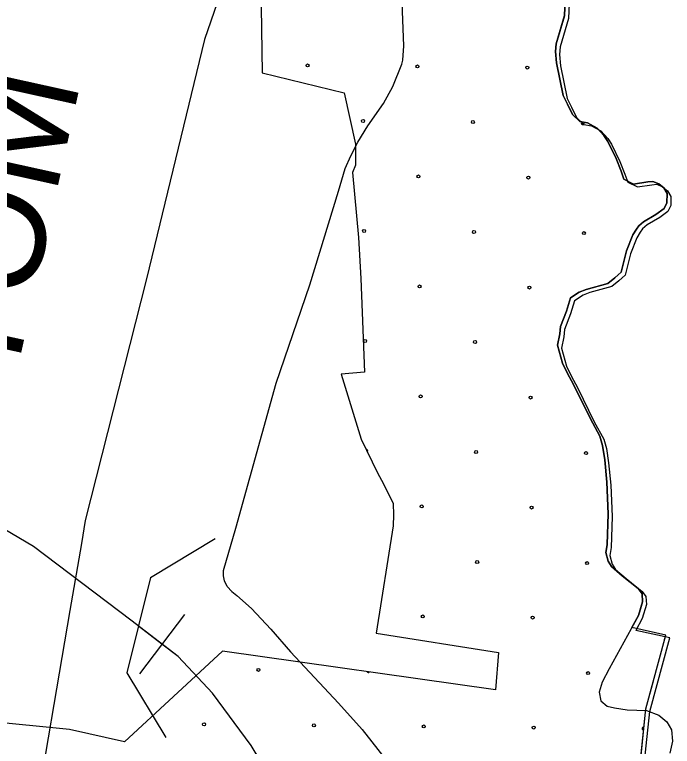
# Model space of a CAD drawing. Extents: x 1551132 to 1791609, y 378168 to 563823.
# Drawn here: x 1665349 to 1667650, y 459919 to 462477 of the extents above; entities that cross this region are included whole.
import ezdxf

# ---------------------------------------------------------------- set-up
doc = ezdxf.new("R2010")
doc.units = 0
for name, color, linetype in [('DESIGN - CENTERLINE - Proposed Curve Text', 7, 'Continuous'), ('DESIGN - CONTOURS - Intermediate with optional Text', 7, 'Continuous'), ('DESIGN - EROSION CONTROL - Devices', 7, 'Continuous'), ('DESIGN - ROW - Right-of-Way and Easement Labels', 7, 'Continuous'), ('DESIGN - SCRATCH - User 1', 7, 'Continuous'), ('DESIGN - TRAFFIC CONTROL PERMANENT - Pavement Marking Text', 7, 'Continuous'), ('DESIGN - TRANSPORTATION - Text', 7, 'Continuous'), ('SURVEY - CONTOURS - Intermediate with optional Text', 7, 'Continuous'), ('SURVEY - DRAINAGE - Area Shapes', 7, 'Continuous'), ('SURVEY - VEGETATION - Features with Text', 7, 'Continuous')]:
    doc.layers.add(name, color=color, linetype=linetype)

msp = doc.modelspace()

# ---------------------------------------------------------------- linework, layer by layer
at = {"layer": 'DESIGN - CENTERLINE - Proposed Curve Text'}
msp.add_line((1665824.328, 460508.887), (1665741.311, 460175.841), dxfattribs=at)
for points in [[(1665824.328, 460508.887), (1666050.626, 460644.859)], [(1665741.311, 460175.841), (1665877.301, 459949.56)]]:
    msp.add_lwpolyline(points, dxfattribs=at)
at = {"layer": 'DESIGN - CONTOURS - Intermediate with optional Text'}
msp.add_line((1665942.837, 460379.327), (1665784.94, 460172.755), dxfattribs=at)
for points in [[(1666300.511, 459715.552), (1666175.764, 459921.957), (1666040.643, 460104.479), (1665920.662, 460232.64), (1665754.666, 460359.535), (1665414.749, 460617.45), (1664586.477, 461105.571), (1664360.566, 461237.424), (1664156.521, 461360.91), (1663976.5, 461486.014), (1663798.638, 461621.117), (1663587.418, 461796.821), (1663501.92, 461880.049), (1661672.772, 464141.598)], [(1665863.889, 460276.041), (1665781.491, 460339.026)], [(1666271.912, 459762.862), (1666175.764, 459921.957), (1666040.643, 460104.479), (1665920.662, 460232.64), (1665863.889, 460276.041)]]:
    msp.add_lwpolyline(points, dxfattribs=at)
at = {"layer": 'DESIGN - EROSION CONTROL - Devices'}
for centre in [(1666373.467, 462299.339), (1666373.467, 462299.339), (1666758.02, 462295.605), (1666758.02, 462295.605), (1667142.573, 462291.872), (1667142.573, 462291.872), (1666567.61, 462105.196), (1666567.61, 462105.196), (1666952.163, 462101.462), (1666952.163, 462101.462), (1666761.753, 461911.052), (1666761.753, 461911.052), (1667146.306, 461907.319), (1667146.306, 461907.319), (1666571.344, 461720.643), (1666571.344, 461720.643), (1666955.897, 461716.909), (1666955.897, 461716.909), (1667340.449, 461713.176), (1667340.449, 461713.176), (1666765.487, 461526.499), (1666765.487, 461526.499), (1667150.04, 461522.766), (1667150.04, 461522.766), (1666575.077, 461336.09), (1666575.077, 461336.09), (1666959.63, 461332.356), (1666959.63, 461332.356), (1666769.22, 461141.946), (1666769.22, 461141.946), (1667153.773, 461138.213), (1667153.773, 461138.213), (1666963.364, 460947.803), (1666963.364, 460947.803), (1667347.917, 460944.07), (1667347.917, 460944.07), (1666772.954, 460757.394), (1666772.954, 460757.394), (1667157.507, 460753.66), (1667157.507, 460753.66), (1666967.097, 460563.25), (1666967.097, 460563.25), (1667351.65, 460559.517), (1667351.65, 460559.517), (1666776.687, 460372.841), (1666776.687, 460372.841), (1667161.24, 460369.107), (1667161.24, 460369.107), (1666201.725, 460186.164), (1666201.725, 460186.164), (1667355.384, 460174.964), (1667355.384, 460174.964), (1666011.315, 459995.755), (1666011.315, 459995.755), (1666395.868, 459992.021), (1666395.868, 459992.021), (1666780.421, 459988.288), (1666780.421, 459988.288), (1667164.974, 459984.554), (1667164.974, 459984.554)]:
    msp.add_circle(centre, 5.28, dxfattribs=at)
for centre, start, end in [((1667336.716, 462097.729), 128.706137, 30.357627), ((1666578.811, 460951.537), 315.898892, 95.841615), ((1666586.278, 460182.431), 207.171262, 316.814112), ((1667549.527, 459980.821), 77.231612, 270.750011)]:
    msp.add_arc(centre, 5.28, start, end, dxfattribs=at)
at = {"layer": 'DESIGN - SCRATCH - User 1'}
for points in [[(1666431.886, 463922.078), (1666191.674, 463804.367), (1666214.698, 462273.319), (1666501.383, 462203.409)], [(1667508.117, 460334.127), (1667531.225, 460376.537), (1667545.741, 460424.438), (1667544.058, 460452.497), (1667530.275, 460470.672), (1667474.851, 460515.34), (1667437.26, 460547.799), (1667425.477, 460565.95), (1667417.819, 460596.076), (1667421.902, 460624.618), (1667425.336, 460732.171), (1667420.569, 460842.374), (1667413.453, 460920.551), (1667406.028, 460970.702), (1667396.395, 461002.853), (1667363.112, 461063.296), (1667304.539, 461184.099), (1667282.997, 461222.392), (1667265.423, 461258.634), (1667248.14, 461320.903), (1667256.581, 461360.862), (1667258.865, 461386.871), (1667279.439, 461440.722), (1667293.939, 461486.624), (1667324.122, 461506.316), (1667348.196, 461516.066), (1667424.336, 461537.25), (1667448.527, 461557.009), (1667460.618, 461566.893), (1667470.718, 461576.793), (1667474.868, 461590.768), (1667489.518, 461650.686), (1667512.117, 461706.513), (1667524.325, 461726.405), (1667532.442, 461738.33), (1667548.575, 461752.172), (1667592.807, 461777.715), (1667621.015, 461799.432), (1667631.223, 461819.349), (1667631.581, 461851.392), (1667619.823, 461871.542), (1667602.299, 461885.368), (1667582.124, 461893.993), (1667564.125, 461892.184), (1667514.101, 461884.726), (1667480.335, 461901.118), (1667470.66, 461929.26), (1667453.177, 461973.511), (1667423.886, 462033.913), (1667410.128, 462054.097), (1667386.454, 462080.389), (1667353.58, 462098.123), (1667326.789, 462103.073), (1667301.089, 462127.39), (1667283.515, 462163.633), (1667267.873, 462193.842), (1667245.182, 462308.245), (1667241.632, 462348.338), (1667243.924, 462374.347), (1667272.998, 462474.158), (1667275.582, 462526.201)], [(1666501.383, 462203.409), (1666541.232, 462023.729), (1666541.232, 461950.635), (1666530.79, 461924.526), (1666551.673, 461697.404), (1666559.498, 461553.817), (1666572.547, 461227.492), (1666491.641, 461219.658), (1666560.939, 460992.535), (1666618.146, 460874.566), (1666639.679, 460836.29), (1666673.137, 460767.296), (1666674.836, 460727.92), (1666673.62, 460689.894), (1666613.154, 460314.476), (1667041.853, 460247.358), (1667030.669, 460116.846), (1666076.35, 460251.091)], [(1666076.35, 460251.091), (1665733.392, 459934.132), (1665540.929, 459978.167), (1665246.77, 460006.326), (1665246.653, 460108.77), (1662438.336, 460475.036), (1662285.197, 459296.914), (1662285.472, 458953.28), (1662326.296, 458522.094), (1660971.311, 458747.641)], [(1666399.942, 459839.564), (1667523.099, 459723.828), (1667557.465, 460050.295), (1667627.181, 460308.01), (1667508.117, 460334.127)]]:
    msp.add_lwpolyline(points, dxfattribs=at)
at = {"layer": 'DESIGN - TRAFFIC CONTROL PERMANENT - Pavement Marking Text'}
for points in [[(1667275.582, 462526.201), (1667272.998, 462474.158), (1667243.924, 462374.347), (1667241.632, 462348.338), (1667245.182, 462308.245), (1667267.873, 462193.842), (1667283.515, 462163.633), (1667301.089, 462127.39), (1667326.789, 462103.073), (1667353.58, 462098.123), (1667386.454, 462080.389), (1667410.128, 462054.097), (1667423.886, 462033.913), (1667453.177, 461973.511), (1667470.66, 461929.26), (1667480.335, 461901.118), (1667514.101, 461884.726), (1667564.125, 461892.184), (1667582.124, 461893.993), (1667602.299, 461885.368), (1667619.823, 461871.542), (1667631.581, 461851.392), (1667631.223, 461819.349), (1667621.015, 461799.432), (1667592.807, 461777.715), (1667548.575, 461752.172), (1667532.442, 461738.33), (1667524.325, 461726.405), (1667512.117, 461706.513), (1667489.518, 461650.686), (1667474.868, 461590.768), (1667470.718, 461576.793), (1667460.618, 461566.893), (1667448.527, 461557.009), (1667424.336, 461537.25), (1667348.196, 461516.066), (1667324.122, 461506.316), (1667293.939, 461486.624), (1667279.439, 461440.722), (1667258.865, 461386.871), (1667256.581, 461360.862), (1667248.14, 461320.903), (1667265.423, 461258.634), (1667282.997, 461222.392), (1667304.539, 461184.099), (1667363.112, 461063.296), (1667396.395, 461002.853), (1667406.028, 460970.702), (1667413.453, 460920.551), (1667420.569, 460842.374), (1667425.336, 460732.171), (1667421.902, 460624.618), (1667417.819, 460596.076), (1667425.477, 460565.95), (1667437.26, 460547.799), (1667474.851, 460515.34), (1667530.275, 460470.672), (1667544.058, 460452.497), (1667545.741, 460424.438), (1667531.225, 460376.537), (1667508.117, 460334.127)], [(1667275.582, 462526.201), (1667272.998, 462474.158), (1667243.924, 462374.347), (1667241.632, 462348.338), (1667245.182, 462308.245), (1667267.873, 462193.842), (1667283.515, 462163.633), (1667301.089, 462127.39), (1667326.789, 462103.073), (1667353.58, 462098.123), (1667386.454, 462080.389), (1667410.128, 462054.097), (1667423.886, 462033.913), (1667453.177, 461973.511), (1667470.66, 461929.26), (1667480.335, 461901.118), (1667514.101, 461884.726), (1667564.125, 461892.184), (1667582.124, 461893.993), (1667602.299, 461885.368), (1667619.823, 461871.542), (1667631.581, 461851.392), (1667631.223, 461819.349), (1667621.015, 461799.432), (1667592.807, 461777.715), (1667548.575, 461752.172), (1667532.442, 461738.33), (1667524.325, 461726.405), (1667512.117, 461706.513), (1667489.518, 461650.686), (1667474.868, 461590.768), (1667470.718, 461576.793), (1667460.618, 461566.893), (1667448.527, 461557.009), (1667424.336, 461537.25), (1667348.196, 461516.066), (1667324.122, 461506.316), (1667293.939, 461486.624), (1667279.439, 461440.722), (1667258.865, 461386.871), (1667256.581, 461360.862), (1667248.14, 461320.903), (1667265.423, 461258.634), (1667282.997, 461222.392), (1667304.539, 461184.099), (1667363.112, 461063.296), (1667396.395, 461002.853), (1667406.028, 460970.702), (1667413.453, 460920.551), (1667420.569, 460842.374), (1667425.336, 460732.171), (1667421.902, 460624.618), (1667417.819, 460596.076), (1667425.477, 460565.95), (1667437.26, 460547.799), (1667474.851, 460515.34), (1667530.275, 460470.672), (1667544.058, 460452.497), (1667545.741, 460424.438), (1667531.225, 460376.537), (1667508.117, 460334.127)], [(1667275.582, 462526.201), (1667272.998, 462474.158), (1667243.924, 462374.347), (1667241.632, 462348.338), (1667245.182, 462308.245), (1667267.873, 462193.842), (1667283.515, 462163.633), (1667301.089, 462127.39), (1667326.789, 462103.073), (1667353.58, 462098.123), (1667386.454, 462080.389), (1667410.128, 462054.097), (1667423.886, 462033.913), (1667453.177, 461973.511), (1667470.66, 461929.26), (1667480.335, 461901.118), (1667514.101, 461884.726), (1667564.125, 461892.184), (1667582.124, 461893.993), (1667602.299, 461885.368), (1667619.823, 461871.542), (1667631.581, 461851.392), (1667631.223, 461819.349), (1667621.015, 461799.432), (1667592.807, 461777.715), (1667548.575, 461752.172), (1667532.442, 461738.33), (1667524.325, 461726.405), (1667512.117, 461706.513), (1667489.518, 461650.686), (1667474.868, 461590.768), (1667470.718, 461576.793), (1667460.618, 461566.893), (1667448.527, 461557.009), (1667424.336, 461537.25), (1667348.196, 461516.066), (1667324.122, 461506.316), (1667293.939, 461486.624), (1667279.439, 461440.722), (1667258.865, 461386.871), (1667256.581, 461360.862), (1667248.14, 461320.903), (1667265.423, 461258.634), (1667282.997, 461222.392), (1667304.539, 461184.099), (1667363.112, 461063.296), (1667396.395, 461002.853), (1667406.028, 460970.702), (1667413.453, 460920.551), (1667420.569, 460842.374), (1667425.336, 460732.171), (1667421.902, 460624.618), (1667417.819, 460596.076), (1667425.477, 460565.95), (1667437.26, 460547.799), (1667474.851, 460515.34), (1667530.275, 460470.672), (1667544.058, 460452.497), (1667545.741, 460424.438), (1667531.225, 460376.537), (1667508.117, 460334.127)], [(1667275.582, 462526.201), (1667272.998, 462474.158), (1667243.924, 462374.347), (1667241.632, 462348.338), (1667245.182, 462308.245), (1667267.873, 462193.842), (1667283.515, 462163.633), (1667301.089, 462127.39), (1667326.789, 462103.073), (1667353.58, 462098.123), (1667386.454, 462080.389), (1667410.128, 462054.097), (1667423.886, 462033.913), (1667453.177, 461973.511), (1667470.66, 461929.26), (1667480.335, 461901.118), (1667514.101, 461884.726), (1667564.125, 461892.184), (1667582.124, 461893.993), (1667602.299, 461885.368), (1667619.823, 461871.542), (1667631.581, 461851.392), (1667631.223, 461819.349), (1667621.015, 461799.432), (1667592.807, 461777.715), (1667548.575, 461752.172), (1667532.442, 461738.33), (1667524.325, 461726.405), (1667512.117, 461706.513), (1667489.518, 461650.686), (1667474.868, 461590.768), (1667470.718, 461576.793), (1667460.618, 461566.893), (1667448.527, 461557.009), (1667424.336, 461537.25), (1667348.196, 461516.066), (1667324.122, 461506.316), (1667293.939, 461486.624), (1667279.439, 461440.722), (1667258.865, 461386.871), (1667256.581, 461360.862), (1667248.14, 461320.903), (1667265.423, 461258.634), (1667282.997, 461222.392), (1667304.539, 461184.099), (1667363.112, 461063.296), (1667396.395, 461002.853), (1667406.028, 460970.702), (1667413.453, 460920.551), (1667420.569, 460842.374), (1667425.336, 460732.171), (1667421.902, 460624.618), (1667417.819, 460596.076), (1667425.477, 460565.95), (1667437.26, 460547.799), (1667474.851, 460515.34), (1667530.275, 460470.672), (1667544.058, 460452.497), (1667545.741, 460424.438), (1667531.225, 460376.537), (1667508.117, 460334.127)], [(1667275.582, 462526.201), (1667272.998, 462474.158), (1667243.924, 462374.347), (1667241.632, 462348.338), (1667245.182, 462308.245), (1667267.873, 462193.842), (1667283.515, 462163.633), (1667301.089, 462127.39), (1667326.789, 462103.073), (1667353.58, 462098.123), (1667386.454, 462080.389), (1667410.128, 462054.097), (1667423.886, 462033.913), (1667453.177, 461973.511), (1667470.66, 461929.26), (1667480.335, 461901.118), (1667514.101, 461884.726), (1667564.125, 461892.184), (1667582.124, 461893.993), (1667602.299, 461885.368), (1667619.823, 461871.542), (1667631.581, 461851.392), (1667631.223, 461819.349), (1667621.015, 461799.432), (1667592.807, 461777.715), (1667548.575, 461752.172), (1667532.442, 461738.33), (1667524.325, 461726.405), (1667512.117, 461706.513), (1667489.518, 461650.686), (1667474.868, 461590.768), (1667470.718, 461576.793), (1667460.618, 461566.893), (1667448.527, 461557.009), (1667424.336, 461537.25), (1667348.196, 461516.066), (1667324.122, 461506.316), (1667293.939, 461486.624), (1667279.439, 461440.722), (1667258.865, 461386.871), (1667256.581, 461360.862), (1667248.14, 461320.903), (1667265.423, 461258.634), (1667282.997, 461222.392), (1667304.539, 461184.099), (1667363.112, 461063.296), (1667396.395, 461002.853), (1667406.028, 460970.702), (1667413.453, 460920.551), (1667420.569, 460842.374), (1667425.336, 460732.171), (1667421.902, 460624.618), (1667417.819, 460596.076), (1667425.477, 460565.95), (1667437.26, 460547.799), (1667474.851, 460515.34), (1667530.275, 460470.672), (1667544.058, 460452.497), (1667545.741, 460424.438), (1667531.225, 460376.537), (1667508.117, 460334.127)], [(1667289.273, 462515.942), (1667286.69, 462463.899), (1667257.615, 462364.088), (1667255.324, 462338.079), (1667258.874, 462297.986), (1667281.565, 462183.583), (1667297.206, 462153.374), (1667314.781, 462117.132), (1667340.48, 462092.814), (1667367.271, 462087.864), (1667400.145, 462070.131), (1667423.82, 462043.838), (1667437.578, 462023.654), (1667466.869, 461963.253), (1667484.351, 461919.002), (1667494.026, 461890.859), (1667527.792, 461874.467), (1667577.816, 461881.926), (1667595.815, 461883.734), (1667615.99, 461875.109), (1667633.515, 461861.284), (1667645.273, 461841.133), (1667644.914, 461809.091), (1667634.706, 461789.173), (1667606.498, 461767.456), (1667562.266, 461741.914), (1667546.133, 461728.072), (1667538.017, 461716.146), (1667525.809, 461696.254), (1667503.209, 461640.428), (1667488.559, 461580.51), (1667484.41, 461566.534), (1667474.31, 461556.634), (1667462.218, 461546.75), (1667438.027, 461526.991), (1667361.887, 461505.808), (1667337.813, 461496.057), (1667307.63, 461476.365), (1667293.131, 461430.464), (1667272.556, 461376.612), (1667270.273, 461350.603), (1667261.831, 461310.644), (1667279.114, 461248.376), (1667296.689, 461212.133), (1667318.23, 461173.841), (1667376.804, 461053.037), (1667410.086, 460992.594), (1667419.719, 460960.443), (1667427.144, 460910.292), (1667434.26, 460832.115), (1667439.027, 460721.912), (1667435.594, 460614.359), (1667431.51, 460585.817), (1667439.168, 460555.691), (1667450.952, 460537.541), (1667488.542, 460505.082), (1667543.966, 460460.414), (1667557.749, 460442.238), (1667559.432, 460414.179), (1667544.916, 460366.278), (1667521.808, 460323.868)], [(1666338.394, 459846.189), (1667523.099, 459723.828), (1667557.465, 460050.295), (1667627.181, 460308.01), (1667508.117, 460334.127)], [(1666338.394, 459846.189), (1667523.099, 459723.828), (1667557.465, 460050.295), (1667627.181, 460308.01), (1667508.117, 460334.127)], [(1666338.394, 459846.189), (1667523.099, 459723.828), (1667557.465, 460050.295), (1667627.181, 460308.01), (1667508.117, 460334.127)], [(1666338.394, 459846.189), (1667523.099, 459723.828), (1667557.465, 460050.295), (1667627.181, 460308.01), (1667508.117, 460334.127)], [(1666338.394, 459846.189), (1667523.099, 459723.828), (1667557.465, 460050.295), (1667627.181, 460308.01), (1667508.117, 460334.127)], [(1666352.085, 459835.93), (1667536.791, 459713.569), (1667571.157, 460040.036), (1667640.872, 460297.751), (1667521.808, 460323.868)]]:
    msp.add_lwpolyline(points, dxfattribs=at)
at = {"layer": 'DESIGN - TRANSPORTATION - Text'}
for points in [[(1667275.582, 462526.201), (1667272.998, 462474.158), (1667243.924, 462374.347), (1667241.632, 462348.338), (1667245.182, 462308.245), (1667267.873, 462193.842), (1667283.515, 462163.633), (1667301.089, 462127.39), (1667326.789, 462103.073), (1667353.58, 462098.123), (1667386.454, 462080.389), (1667410.128, 462054.097), (1667423.886, 462033.913), (1667453.177, 461973.511), (1667470.66, 461929.26), (1667480.335, 461901.118), (1667514.101, 461884.726), (1667564.125, 461892.184), (1667582.124, 461893.993), (1667602.299, 461885.368), (1667619.823, 461871.542), (1667631.581, 461851.392), (1667631.223, 461819.349), (1667621.015, 461799.432), (1667592.807, 461777.715), (1667548.575, 461752.172), (1667532.442, 461738.33), (1667524.325, 461726.405), (1667512.117, 461706.513), (1667489.518, 461650.686), (1667474.868, 461590.768), (1667470.718, 461576.793), (1667460.618, 461566.893), (1667448.527, 461557.009), (1667424.336, 461537.25), (1667348.196, 461516.066), (1667324.122, 461506.316), (1667293.939, 461486.624), (1667279.439, 461440.722), (1667258.865, 461386.871), (1667256.581, 461360.862), (1667248.14, 461320.903), (1667265.423, 461258.634), (1667282.997, 461222.392), (1667304.539, 461184.099), (1667363.112, 461063.296), (1667396.395, 461002.853), (1667406.028, 460970.702), (1667413.453, 460920.551), (1667420.569, 460842.374), (1667425.336, 460732.171), (1667421.902, 460624.618), (1667417.819, 460596.076), (1667425.477, 460565.95), (1667437.26, 460547.799), (1667474.851, 460515.34), (1667530.275, 460470.672), (1667544.058, 460452.497), (1667545.741, 460424.438), (1667531.225, 460376.537), (1667429.26, 460189.407)], [(1667429.26, 460189.407), (1667404.786, 460143.622), (1667394.394, 460107.688), (1667400.052, 460077.587), (1667421.819, 460059.32), (1667447.718, 460053.028), (1667491.584, 460046.536), (1667559.465, 460043.786), (1667603.231, 460027.277), (1667630.939, 460004.944), (1667646.605, 459976.734), (1667650.155, 459936.642), (1667641.697, 459894.682)]]:
    msp.add_lwpolyline(points, dxfattribs=at)
at = {"layer": 'SURVEY - CONTOURS - Intermediate with optional Text'}
for points in [[(1667061.621, 463817.168), (1666796.427, 463689.772), (1666587.023, 463503.484), (1666434.735, 463322.946), (1666305.955, 463126.574), (1666211.09, 462964.795), (1666013.17, 462390.18), (1665810.524, 461553.366), (1665595.804, 460708.669)], [(1665595.804, 460708.669), (1665582.112, 460628.2), (1665542.271, 460393.978)], [(1665542.271, 460393.978), (1665410.524, 459619.449), (1665398.116, 459238.081)]]:
    msp.add_lwpolyline(points, dxfattribs=at)
at = {"layer": 'SURVEY - DRAINAGE - Area Shapes'}
for points in [[(1666108.7, 460459.913), (1666092.325, 460477.847), (1666083.234, 460497.189), (1666079.85, 460514.498), (1666079.592, 460533.273), (1666123.016, 460681.052), (1666263.913, 461188.374), (1666381.219, 461531.699), (1666482.383, 461859.166), (1666505.149, 461939.052), (1666525.566, 461982.87), (1666550.023, 462030.737), (1666584.573, 462088.489), (1666639.313, 462166.066), (1666671.879, 462225.834), (1666703.212, 462304.103), (1666706.762, 462317.62), (1666710.228, 462367.946), (1666704.72, 462517.9), (1666153.725, 462798.241)], [(1666108.7, 460459.913), (1666125.849, 460446.663), (1666177.34, 460400.836), (1666244.546, 460328.051), (1666314.128, 460249.124), (1666481.599, 460069.811), (1666564.155, 459977.792), (1666653.787, 459864.548), (1666691.527, 459810.28)]]:
    msp.add_lwpolyline(points, dxfattribs=at)
at = {"layer": 'SURVEY - VEGETATION - Features with Text'}
for points in [[(1667272.673, 462473.033), (1667243.924, 462374.347), (1667241.632, 462348.338), (1667245.182, 462308.245), (1667263.64, 462215.193)], [(1667263.64, 462215.201), (1667267.873, 462193.842), (1667283.515, 462163.633), (1667301.089, 462127.39), (1667326.789, 462103.073), (1667353.58, 462098.123), (1667386.454, 462080.389), (1667410.128, 462054.097), (1667423.886, 462033.913), (1667427.436, 462026.588)], [(1667492.643, 461895.143), (1667514.101, 461884.726), (1667564.125, 461892.184), (1667582.124, 461893.993), (1667602.299, 461885.368), (1667619.823, 461871.542), (1667631.581, 461851.392), (1667631.223, 461819.349), (1667621.015, 461799.432), (1667592.807, 461777.715), (1667580.807, 461770.781)], [(1667580.816, 461770.79), (1667548.575, 461752.172), (1667532.442, 461738.33), (1667524.325, 461726.405), (1667512.117, 461706.513), (1667489.518, 461650.686), (1667474.868, 461590.768), (1667470.718, 461576.793), (1667460.618, 461566.893), (1667448.527, 461557.009), (1667447.36, 461556.059)], [(1667311.339, 461497.974), (1667293.939, 461486.624), (1667279.439, 461440.722), (1667258.865, 461386.871), (1667256.581, 461360.862), (1667248.14, 461320.903), (1667265.423, 461258.634), (1667267.981, 461253.351)], [(1667267.981, 461253.359), (1667282.997, 461222.392), (1667304.539, 461184.099), (1667363.112, 461063.296), (1667387.903, 461018.27)], [(1667417.819, 460872.608), (1667420.569, 460842.374), (1667425.336, 460732.171), (1667421.902, 460624.618), (1667419.677, 460609.043)], [(1667419.677, 460609.051), (1667417.819, 460596.076), (1667425.477, 460565.95), (1667437.26, 460547.799), (1667474.851, 460515.34), (1667530.275, 460470.672), (1667544.058, 460452.497), (1667545.741, 460424.438), (1667538.083, 460399.17)], [(1667622.922, 460292.284), (1667627.181, 460308.01), (1667508.117, 460334.127)], [(1667540.366, 459887.865), (1667557.465, 460050.295), (1667583.757, 460147.481)]]:
    msp.add_lwpolyline(points, dxfattribs=at)

# ---------------------------------------------------------------- texts
at = {"layer": 'DESIGN - ROW - Right-of-Way and Easement Labels'}
msp.add_text('TOM', height=370.0088, rotation=77.582297, dxfattribs=at).set_placement((1665344.168, 461169.981))

doc.saveas('drawing.dxf')
